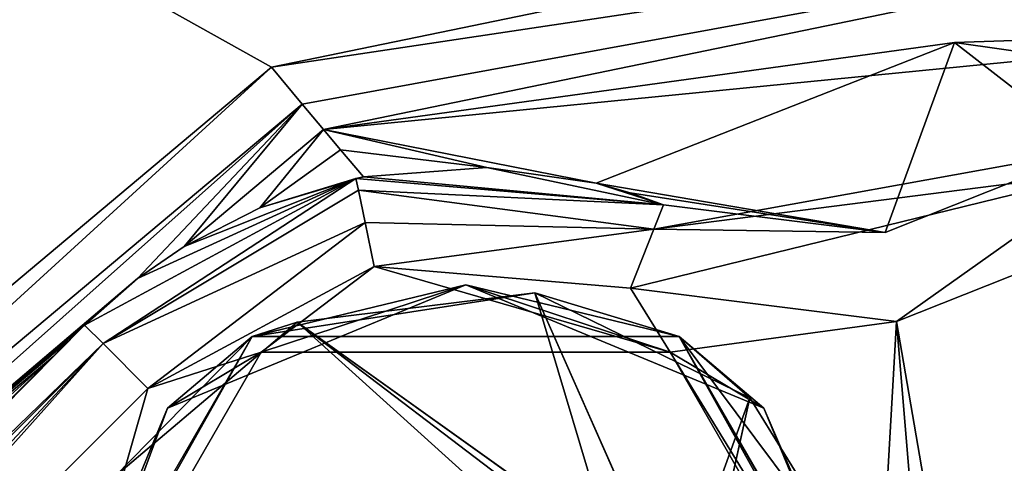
# Model space of a CAD drawing. Header units: metres. Extents: x -205 to 205, y -82 to 82.
# Tile 288 of 426: x 31.04 to 41.99, y 51.7 to 56.64. Entities that reach past the tile are written whole.
import ezdxf

# ---------------------------------------------------------------- set-up
doc = ezdxf.new("R2010")
doc.units = ezdxf.units.M
doc.layers.add('solid_PRT0003', color=7, linetype='CONTINUOUS')

msp = doc.modelspace()

# ---------------------------------------------------------------- linework, layer by layer
at = {"layer": 'solid_PRT0003'}
for points in [[(0, -75), (0, 75), (200, 75)], [(200, -75), (0, -75), (200, 75)], [(33.837666, 56.110996, 1.5), (48.536655, 59.144897, 1.5), (0, 75, 1.5)], [(24.12355, 47.959885, 1.5), (33.837666, 56.110996, 1.5), (0, 75, 1.5)], [(164.837662, 56.110996, 1.5), (179.536652, 59.144897, 1.5), (0, 75, 1.5)], [(155.12355, 47.959885, 1.5), (164.837662, 56.110996, 1.5), (0, 75, 1.5)], [(152.359421, 46.364033, 1.5), (155.12355, 47.959885, 1.5), (0, 75, 1.5)], [(82.463356, 59.144901, 1.5), (152.359421, 46.364033, 1.5), (0, 75, 1.5)], [(48.275169, 58.280056, 2.071429), (48.536655, 59.144897, 1.5), (33.837666, 56.110996, 1.5)], [(48.275169, 58.280056, 2.071429), (33.837666, 56.110996, 1.5), (34.181252, 55.70153, 1.654846)], [(48.275169, 58.280056, 2.071429), (34.181252, 55.70153, 1.654846), (34.41843, 55.418869, 2.071429)], [(45.714622, 56.530743, 3.5), (48.275169, 58.280056, 2.071429), (34.41843, 55.418869, 2.071429)], [(41.437378, 56.385166, 3.5), (45.714622, 56.530743, 3.5), (34.41843, 55.418869, 2.071429)], [(44.288067, 55.981728, 3.5), (45.714622, 56.530743, 3.5), (41.437378, 56.385166, 3.5)], [(37.453362, 54.82132, 3.5), (41.437378, 56.385166, 3.5), (34.41843, 55.418869, 2.071429)], [(40.667961, 54.273975, 3.5), (41.437378, 56.385166, 3.5), (37.453362, 54.82132, 3.5)], [(40.667961, 54.273975, 3.5), (42.978748, 55.192783, 3.5), (41.437378, 56.385166, 3.5)], [(44.288067, 55.981728, 3.5), (41.437378, 56.385166, 3.5), (42.978748, 55.192783, 3.5)], [(24.467134, 47.550419, 1.654846), (33.837666, 56.110996, 1.5), (24.12355, 47.959885, 1.5)], [(34.181252, 55.70153, 1.654846), (33.837666, 56.110996, 1.5), (24.467134, 47.550419, 1.654846)], [(34.181252, 55.70153, 1.654846), (24.467134, 47.550419, 1.654846), (24.704315, 47.267757, 2.071429)], [(34.181252, 55.70153, 1.654846), (24.704315, 47.267757, 2.071429), (32.349442, 53.761646, 1.962234)], [(34.181252, 55.70153, 1.654846), (32.349442, 53.761646, 1.962234), (32.866982, 54.11705, 2.071429)], [(34.41843, 55.418869, 2.071429), (34.181252, 55.70153, 1.654846), (32.866982, 54.11705, 2.071429)], [(33.710064, 54.545826, 2.437607), (34.41843, 55.418869, 2.071429), (32.866982, 54.11705, 2.071429)], [(33.710064, 54.545826, 2.437607), (34.608227, 55.19268, 2.54747), (34.41843, 55.418869, 2.071429)], [(36.233688, 54.995449, 3.363726), (37.453362, 54.82132, 3.5), (34.41843, 55.418869, 2.071429)], [(34.608227, 55.19268, 2.54747), (36.233688, 54.995449, 3.363726), (34.41843, 55.418869, 2.071429)], [(33.710064, 54.545826, 2.437607), (34.861389, 54.890972, 2.945816), (34.608227, 55.19268, 2.54747)], [(34.608227, 55.19268, 2.54747), (34.861389, 54.890972, 2.945816), (36.233688, 54.995449, 3.363726)], [(38.092941, 54.309486, 13.207107), (43.151245, 54.956078, 13.207107), (42.978748, 55.192783, 12.5)], [(38.092941, 54.309486, 13.207107), (42.978748, 55.192783, 12.5), (40.667961, 54.273975, 12.5)], [(40.667961, 54.273975, 3.5), (42.978748, 55.192783, 12.5), (42.978748, 55.192783, 3.5)], [(40.667961, 54.273975, 3.5), (40.667961, 54.273975, 12.5), (42.978748, 55.192783, 12.5)], [(38.200352, 54.581974, 12.5), (36.233688, 54.995449, 3.363726), (34.861389, 54.890972, 2.945816)], [(38.200352, 54.581974, 12.5), (37.453362, 54.82132, 3.5), (36.233688, 54.995449, 3.363726)], [(43.151245, 54.956078, 13.207107), (37.83363, 53.651646, 13.5), (40.794819, 53.282055, 13.5)], [(38.092941, 54.309486, 13.207107), (37.83363, 53.651646, 13.5), (43.151245, 54.956078, 13.207107)], [(43.151245, 54.956078, 13.207107), (40.794819, 53.282055, 13.5), (43.567844, 54.384724, 13.5)], [(34.778858, 54.87442, 12.5), (32.349442, 53.761646, 1.962234), (31.757359, 53.242641, 1.989862)], [(31.757359, 53.242641, 12.5), (34.778858, 54.87442, 12.5), (31.757359, 53.242641, 1.989862)], [(31.964466, 53.035534, 13.207107), (34.778858, 54.87442, 12.5), (31.757359, 53.242641, 12.5)], [(31.964466, 53.035534, 13.207107), (34.806126, 54.743248, 13), (34.778858, 54.87442, 12.5)], [(34.778858, 54.87442, 12.5), (32.866982, 54.11705, 2.071429), (32.349442, 53.761646, 1.962234)], [(34.778858, 54.87442, 12.5), (33.710064, 54.545826, 2.437607), (32.866982, 54.11705, 2.071429)], [(34.778858, 54.87442, 12.5), (34.861389, 54.890972, 2.945816), (33.710064, 54.545826, 2.437607)], [(34.778858, 54.87442, 12.5), (38.200352, 54.581974, 12.5), (34.861389, 54.890972, 2.945816)], [(34.806126, 54.743248, 13), (38.200352, 54.581974, 12.5), (34.778858, 54.87442, 12.5)], [(37.830753, 54.713871, 3.5), (37.453362, 54.82132, 3.5), (38.200352, 54.581974, 12.5)], [(37.830753, 54.713871, 3.5), (40.667961, 54.273975, 3.5), (37.453362, 54.82132, 3.5)], [(31.964466, 53.035534, 13.207107), (34.880619, 54.384884, 13.366025), (34.806126, 54.743248, 13)], [(34.806126, 54.743248, 13), (38.092941, 54.309486, 13.207107), (38.200352, 54.581974, 12.5)], [(34.806126, 54.743248, 13), (34.880619, 54.384884, 13.366025), (38.092941, 54.309486, 13.207107)], [(37.830753, 54.713871, 3.5), (38.200352, 54.581974, 12.5), (38.200352, 54.581974, 3.5)], [(37.830753, 54.713871, 3.5), (38.200352, 54.581974, 3.5), (40.667961, 54.273975, 3.5)], [(38.092941, 54.309486, 13.207107), (40.667961, 54.273975, 12.5), (38.200352, 54.581974, 12.5)], [(38.200352, 54.581974, 3.5), (38.200352, 54.581974, 12.5), (40.667961, 54.273975, 12.5)], [(40.667961, 54.273975, 3.5), (38.200352, 54.581974, 3.5), (40.667961, 54.273975, 12.5)], [(31.964466, 53.035534, 13.207107), (32.464466, 52.535534, 13.5), (34.880619, 54.384884, 13.366025)], [(34.880619, 54.384884, 13.366025), (32.464466, 52.535534, 13.5), (34.98238, 53.895351, 13.5)], [(34.880619, 54.384884, 13.366025), (34.98238, 53.895351, 13.5), (38.092941, 54.309486, 13.207107)], [(43.567844, 54.384724, 13.5), (40.794819, 53.282055, 13.5), (43.510765, 37.5, 13.5)], [(38.092941, 54.309486, 13.207107), (34.98238, 53.895351, 13.5), (37.83363, 53.651646, 13.5)], [(33.724743, 52.940262, 13.5), (34.98238, 53.895351, 13.5), (32.464466, 52.535534, 13.5)], [(33.724743, 52.940262, 13.5), (38.274921, 52.940456, 13.5), (34.98238, 53.895351, 13.5)], [(38.274921, 52.940456, 13.5), (37.83363, 53.651646, 13.5), (34.98238, 53.895351, 13.5)], [(31.757359, 53.242641, 1.989862), (32.349442, 53.761646, 1.962234), (24.704315, 47.267757, 2.071429)], [(32.682663, 52.317337, 13.558578), (36, 53.691422, 13.558578), (33.724743, 52.940262, 13.5)], [(32.682663, 52.317337, 13.558578), (33.624992, 53.113617, 13.7), (36, 53.691422, 13.558578)], [(36, 53.691422, 13.558578), (33.624992, 53.113617, 13.7), (38.374985, 53.113628, 13.7)], [(36, 53.691422, 13.558578), (38.274921, 52.940456, 13.5), (33.724743, 52.940262, 13.5)], [(36, 53.691422, 13.558578), (39.317337, 52.317337, 13.558578), (38.274921, 52.940456, 13.5)], [(36, 53.691422, 13.558578), (38.374985, 53.113628, 13.7), (39.317337, 52.317337, 13.558578)], [(36.76886, 53.602894, 17.260666), (38.374985, 53.113628, 17.098219), (33.624992, 53.113617, 17.098219)], [(34.126003, 53.273865, 17.260666), (36.76886, 53.602894, 17.260666), (33.624992, 53.113617, 17.098219)], [(37.610207, 50.782112, 18.393747), (36.76886, 53.602894, 17.260666), (34.126003, 53.273865, 17.260666)], [(36.76886, 53.602894, 17.260666), (39.160896, 52.433151, 17.260666), (38.374985, 53.113628, 17.098219)], [(38.320641, 50.101761, 18.339132), (39.160896, 52.433151, 17.260666), (36.76886, 53.602894, 17.260666)], [(38.234951, 50.290222, 18.335142), (36.76886, 53.602894, 17.260666), (37.610207, 50.782112, 18.393747)], [(38.320641, 50.101761, 18.339132), (36.76886, 53.602894, 17.260666), (38.234951, 50.290222, 18.335142)], [(38.274921, 52.940456, 13.5), (40.794819, 53.282055, 13.5), (37.83363, 53.651646, 13.5)], [(32.093388, 51.552677, 17.260666), (34.126003, 53.273865, 17.260666), (33.624992, 53.113617, 17.098219)], [(36.000004, 51.580647, 18.335138), (34.126003, 53.273865, 17.260666), (32.093388, 51.552677, 17.260666)], [(37.200874, 51.080048, 18.393747), (34.126003, 53.273865, 17.260666), (36.738251, 51.285534, 18.393747)], [(36.000004, 51.580647, 18.335138), (36.738251, 51.285534, 18.393747), (34.126003, 53.273865, 17.260666)], [(37.610207, 50.782112, 18.393747), (34.126003, 53.273865, 17.260666), (37.200874, 51.080048, 18.393747)], [(38.274921, 52.940456, 13.5), (40.549999, 49, 13.5), (40.794819, 53.282055, 13.5)], [(40.549999, 49, 13.5), (41.753407, 41.742641, 13.5), (40.794819, 53.282055, 13.5)], [(40.794819, 53.282055, 13.5), (41.753407, 41.742641, 13.5), (43.510765, 37.5, 13.5)], [(22.412584, 43.790237, 12.882648), (31.964466, 53.035534, 13.207107), (31.757359, 53.242641, 12.5)], [(22.444714, 43.914734, 12.646502), (22.412584, 43.790237, 12.882648), (31.757359, 53.242641, 12.5)], [(22.479185, 43.964466, 12.5), (22.444714, 43.914734, 12.646502), (31.757359, 53.242641, 12.5)], [(31.757359, 53.242641, 12.5), (23.929039, 45.414322, 3.196684), (22.479185, 43.964466, 3.444855)], [(22.479185, 43.964466, 12.5), (31.757359, 53.242641, 12.5), (22.479185, 43.964466, 3.444855)], [(31.757359, 53.242641, 12.5), (25.196232, 46.681515, 3.004873), (23.929039, 45.414322, 3.196684)], [(31.576914, 53.062195, 2.029376), (31.757359, 53.242641, 1.989862), (24.704315, 47.267757, 2.071429)], [(31.757359, 53.242641, 12.5), (28.7278, 50.213081, 2.590601), (25.196232, 46.681515, 3.004873)], [(31.757359, 53.242641, 12.5), (31.405127, 52.890408, 2.071429), (28.7278, 50.213081, 2.590601)], [(31.757359, 53.242641, 12.5), (31.576914, 53.062195, 2.029376), (31.405127, 52.890408, 2.071429)], [(31.757359, 53.242641, 12.5), (31.757359, 53.242641, 1.989862), (31.576914, 53.062195, 2.029376)], [(22.412584, 43.790237, 12.882648), (22.59115, 43.655769, 13.211638), (31.964466, 53.035534, 13.207107)], [(22.59115, 43.655769, 13.211638), (23.042608, 43.498199, 13.462326), (31.964466, 53.035534, 13.207107)], [(23.042608, 43.498199, 13.462326), (23.428932, 43.5, 13.5), (31.964466, 53.035534, 13.207107)], [(31.964466, 53.035534, 13.207107), (23.428932, 43.5, 13.5), (32.464466, 52.535534, 13.5)], [(31.576914, 53.062195, 2.029376), (24.704315, 47.267757, 2.071429), (31.405127, 52.890408, 2.071429)], [(31.25, 49, 13.7), (31.25, 49, 17.098219), (33.624992, 53.113617, 17.098219)], [(32.093388, 51.552677, 17.260666), (33.624992, 53.113617, 17.098219), (31.25, 49, 17.098219)], [(33.624992, 53.113617, 13.7), (31.25, 49, 13.7), (33.624992, 53.113617, 17.098219)], [(31.308578, 49, 13.558578), (31.25, 49, 13.7), (33.624992, 53.113617, 13.7)], [(32.682663, 52.317337, 13.558578), (31.308578, 49, 13.558578), (33.624992, 53.113617, 13.7)], [(33.624992, 53.113617, 13.7), (33.624992, 53.113617, 17.098219), (38.374985, 53.113628, 17.098219)], [(38.374985, 53.113628, 13.7), (33.624992, 53.113617, 13.7), (38.374985, 53.113628, 17.098219)], [(38.374985, 53.113628, 13.7), (38.374985, 53.113628, 17.098219), (40.75, 49, 17.098219)], [(40.727951, 49, 17.189507), (40.75, 49, 17.098219), (38.374985, 53.113628, 17.098219)], [(40.75, 49, 13.7), (38.374985, 53.113628, 13.7), (40.75, 49, 17.098219)], [(40.666668, 49, 17.260666), (40.727951, 49, 17.189507), (38.374985, 53.113628, 17.098219)], [(40.48547, 50.287766, 17.260666), (40.666668, 49, 17.260666), (38.374985, 53.113628, 17.098219)], [(39.160896, 52.433151, 17.260666), (40.48547, 50.287766, 17.260666), (38.374985, 53.113628, 17.098219)], [(39.317337, 52.317337, 13.558578), (38.374985, 53.113628, 13.7), (40.75, 49, 13.7)], [(33.724743, 52.940262, 13.5), (32.464466, 52.535534, 13.5), (31.450001, 49, 13.5)], [(32.682663, 52.317337, 13.558578), (33.724743, 52.940262, 13.5), (31.450001, 49, 13.5)], [(40.691422, 49, 13.558578), (40.549999, 49, 13.5), (38.274921, 52.940456, 13.5)], [(39.317337, 52.317337, 13.558578), (40.691422, 49, 13.558578), (38.274921, 52.940456, 13.5)], [(31.405127, 52.890408, 2.071429), (24.704315, 47.267757, 2.071429), (24.913517, 47.01844, 2.585031)], [(28.7278, 50.213081, 2.590601), (31.405127, 52.890408, 2.071429), (24.913517, 47.01844, 2.585031)], [(31.450001, 49, 13.5), (32.464466, 52.535534, 13.5), (23.428932, 43.5, 13.5)], [(38.320641, 50.101761, 18.339132), (38.401779, 49.012154, 18.393747), (39.160896, 52.433151, 17.260666)], [(38.401779, 49.012154, 18.393747), (38.40181, 49, 18.393747), (39.160896, 52.433151, 17.260666)], [(38.40181, 49, 18.393747), (40.48547, 50.287766, 17.260666), (39.160896, 52.433151, 17.260666)], [(32.682663, 52.317337, 13.558578), (31.450001, 49, 13.5), (31.308578, 49, 13.558578)], [(39.317337, 52.317337, 13.558578), (40.75, 49, 13.7), (40.691422, 49, 13.558578)]]:
    msp.add_3dface(points, dxfattribs=at)

doc.saveas('drawing.dxf')
